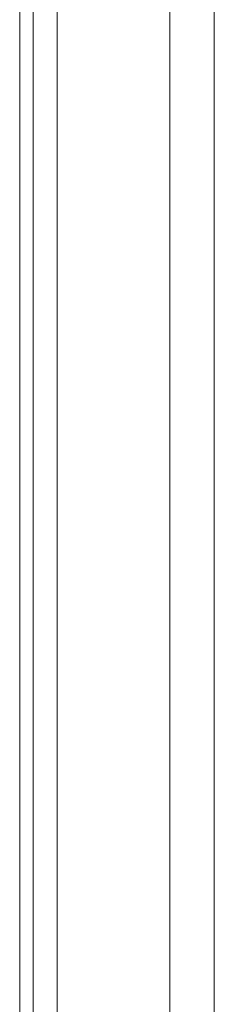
# Model space of a CAD drawing. Header units: inches. Extents: x 424 to 2043, y -237 to 445.
# Tile 702 of 965: x 852.4193 to 852.5129, y 230.0722 to 230.5472. Entities that reach past the tile are written whole.
import ezdxf

# ---------------------------------------------------------------- set-up
doc = ezdxf.new("R2010")
doc.units = ezdxf.units.IN
doc.header["$MEASUREMENT"] = 0
doc.layers.add('A-DOOR', color=31, linetype='Continuous', lineweight=9)

# ---------------------------------------------------------------- blocks, each defined once
blk = doc.blocks.new('5-panel_Bi-fold_external_door_10806 - Type 1-V71-Section 1')
at = {"layer": 'A-DOOR'}
for p, q in [((-124.4493, 16.33744), (-124.4493, 14.49994)), ((-124.46729, 16.26143), (-124.46729, 14.49994)), ((-124.46075, 16.26271), (-124.46075, 14.49994)), ((-124.39509, 16.17354), (-124.39509, 14.849)), ((-124.37366, 16.17354), (-124.37366, 14.849))]:
    blk.add_line(p, q, dxfattribs=at)

msp = doc.modelspace()

# ---------------------------------------------------------------- block references
at = {"layer": 'A-DOOR'}
msp.add_blockref('5-panel_Bi-fold_external_door_10806 - Type 1-V71-Section 1', (976.88654, 215.09721), dxfattribs=at)

doc.saveas('drawing.dxf')
